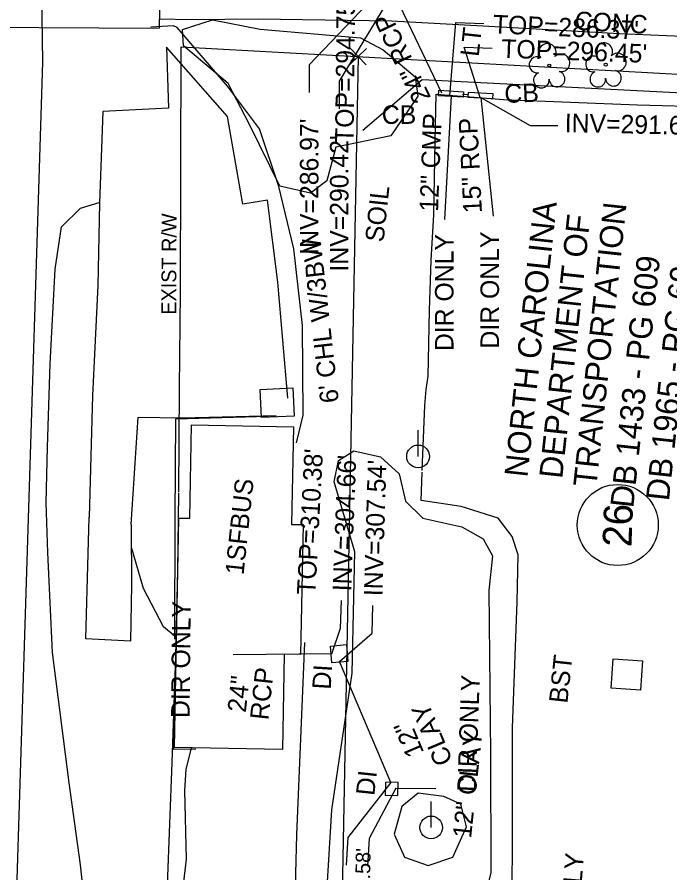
# Model space of a CAD drawing. Extents: x 2100323 to 2109811, y 740376 to 749755.
# Drawn here: x 2106387 to 2106527.9, y 741762.3 to 741947 of the extents above; entities that cross this region are included whole.
import ezdxf

# ---------------------------------------------------------------- set-up
doc = ezdxf.new("R2010")
doc.units = 0
for name, color, linetype in [('Exist Building', 7, 'Continuous'), ('Exist Building Text', 7, 'Continuous'), ('Exist Other Culture Fence Line', 7, 'Continuous'), ('Exist Other Culture Fence Line Text', 7, 'Continuous'), ('Exist Property Corner CELL', 7, 'Continuous'), ('Exist Property Deed Book Text', 7, 'Continuous'), ('Exist Property Line', 7, 'Continuous'), ('Exist Property Line Text', 7, 'Continuous'), ('Exist Property Owner Number CELL', 7, 'Continuous'), ('Exist Property Owner Text', 7, 'Continuous'), ('Exist Right of Way Line', 7, 'Continuous'), ('Exist Right of Way Line Text', 7, 'Continuous'), ('Exist Roads Curbs', 7, 'Continuous'), ('Exist Roads EOP Other', 7, 'Continuous'), ('Exist Roads EOP Other Text', 7, 'Continuous'), ('Exist Roads EOP Text', 7, 'Continuous'), ('Exist Roads Soil', 7, 'Continuous'), ('Exist Structure Major Bridge WW', 7, 'Continuous'), ('Exist Structure Major Deck Tunnel Box Culvert', 7, 'Continuous'), ('Exist Structure Minor Catch Basin', 7, 'Continuous'), ('Exist Structure Minor Catch Basin Text', 7, 'Continuous'), ('Exist Structure Minor Catch Basin Top Elevation', 7, 'Continuous'), ('Exist Structure Minor Drop Inlet', 7, 'Continuous'), ('Exist Structure Minor Drop Inlet Text', 7, 'Continuous'), ('Exist Structure Minor Drop Inlet Top Elevation', 7, 'Continuous'), ('Exist Structure Minor Pipes CMP 12 Inch', 7, 'Continuous'), ('Exist Structure Minor Pipes CMP 12 Inch Invert', 7, 'Continuous'), ('Exist Structure Minor Pipes CMP 12 Inch Text', 7, 'Continuous'), ('Exist Structure Minor Pipes HDPE 12 Inch', 7, 'Continuous'), ('Exist Structure Minor Pipes HDPE 12 Inch Invert', 7, 'Continuous'), ('Exist Structure Minor Pipes HDPE 12 Inch Leader', 7, 'Continuous'), ('Exist Structure Minor Pipes HDPE 12 Inch Text', 7, 'Continuous'), ('Exist Structure Minor Pipes RCP 12 Inch Invert', 7, 'Continuous'), ('Exist Structure Minor Pipes RCP 15 Inch', 7, 'Continuous'), ('Exist Structure Minor Pipes RCP 15 Inch Invert', 7, 'Continuous'), ('Exist Structure Minor Pipes RCP 15 Inch Leader', 7, 'Continuous'), ('Exist Structure Minor Pipes RCP 15 Inch Text', 7, 'Continuous'), ('Exist Structure Minor Pipes RCP 24 Inch', 7, 'Continuous'), ('Exist Structure Minor Pipes RCP 24 Inch Invert', 7, 'Continuous'), ('Exist Structure Minor Pipes RCP 24 Inch Leader', 7, 'Continuous'), ('Exist Structure Minor Pipes RCP 24 Inch Text', 7, 'Continuous'), ('Exist Structure Minor Pipes RCP 48 Inch Invert', 7, 'Continuous'), ('Exist Structure Minor Pipes RCP 48 Inch Leader', 7, 'Continuous'), ('Exist Utilities Other Pole Text', 7, 'Continuous'), ('Exist Utilities Power Pole CELL', 7, 'Continuous'), ('Exist Utilities Sanitary Sewer Manhole Text', 7, 'Continuous'), ('Exist Utilities Telephone UG FO SUE LOS C', 7, 'Continuous'), ('Exist Vegetation Tree CELL', 7, 'Continuous'), ('Exist Vegetation Woods Line', 7, 'Continuous')]:
    doc.layers.add(name, color=color, linetype=linetype)

msp = doc.modelspace()

# ---------------------------------------------------------------- linework, layer by layer
at = {"layer": 'Exist Building'}
for points in [[(2106446.82, 741860.89), (2106439.74, 741860.58), (2106439.46, 741866.68), (2106446.54, 741867)], [(2106420.96, 741789.35), (2106421.9, 741838.88), (2106424.28, 741838.84), (2106424.66, 741859.01), (2106446.63, 741858.59), (2106446.24, 741837.53), (2106448.72, 741837.48), (2106448.19, 741809.4), (2106444.66, 741809.47), (2106444.28, 741788.91)], [(2106521.56, 741801.76), (2106515.24, 741802.18), (2106515.67, 741808.52), (2106521.99, 741808.09)]]:
    msp.add_lwpolyline(points, close=True, dxfattribs=at)
at = {"layer": 'Exist Other Culture Fence Line'}
for points in [[(2106447.31, 741855.13), (2106448.71, 741861.1), (2106448.57, 741880.49), (2106446.71, 741897.02), (2106443.49, 741910.46), (2106439.33, 741922.9), (2106432.41, 741932.13), (2106421.55, 741944.81), (2106420.73, 741945.17), (2106415.85, 741944.89)], [(2106533.44, 741930.48), (2106474.4, 741933.53), (2106461.66, 741922.56)], [(2106421.11, 741838.89), (2106421.26, 741860.34), (2106441.22, 741860.89)], [(2106421.03, 741812.74), (2106421.11, 741838.89)], [(2106450.54, 741518.53), (2106446.86, 741515.45), (2106444.43, 741515.67), (2106445.47, 741549.9), (2106446.34, 741575.95), (2106447.49, 741602.78), (2106448.17, 741626.09), (2106448.37, 741634.98), (2106449.56, 741648.5), (2106450.58, 741661.51), (2106450.76, 741677.61), (2106450.67, 741690.02), (2106451.42, 741701.15), (2106452.27, 741711.88), (2106453.2, 741728.92), (2106445.2, 741729.48), (2106446.73, 741745.44), (2106447.39, 741770.52), (2106449.08, 741812.04)], [(2106425.59, 741789.01), (2106420.8, 741788.93), (2106421.01, 741797.03)]]:
    msp.add_lwpolyline(points, dxfattribs=at)
at = {"layer": 'Exist Property Corner CELL'}
msp.add_line((2106460.6, 741938.53), (2106460.6, 741938.53), dxfattribs=at)
msp.add_lwpolyline([(2106458.86, 741940.34), (2106462.33, 741936.73), (2106460.6, 741938.53), (2106462.4, 741940.27), (2106458.79, 741936.8)], dxfattribs=at)
at = {"layer": 'Exist Property Line'}
msp.add_line((2106460.6, 741938.53), (2106452.77, 741529.03), dxfattribs=at)
at = {"layer": 'Exist Property Owner Number CELL'}
msp.add_circle((2106516.66, 741837.39), 8.75, dxfattribs=at)
at = {"layer": 'Exist Right of Way Line'}
msp.add_line((2106422.43, 741940.65), (2106827.72, 741918.2), dxfattribs=at)
for points in [[(2106421.92, 741844.5), (2106422.05, 741866.84), (2106422.23, 741887.71), (2106422.43, 741940.65)], [(2106419.44, 741759.64), (2106420.46, 741786.08), (2106421.25, 741809.09), (2106421.72, 741827.67), (2106421.92, 741844.26)]]:
    msp.add_lwpolyline(points, dxfattribs=at)
at = {"layer": 'Exist Roads Curbs'}
msp.add_lwpolyline([(2106474.42, 741849.19), (2106475.01, 741863.19), (2106475.28, 741866.63), (2106475.73, 741869.55), (2106476, 741883.72), (2106476.39, 741894.58), (2106476.95, 741904.33), (2106477.26, 741920.24), (2106477.49, 741930.4), (2106492, 741929.25), (2106520.95, 741928.09), (2106536.8, 741927.65)], dxfattribs=at)
at = {"layer": 'Exist Roads EOP Other'}
for points in [[(2106537.29, 741942.56), (2106517.06, 741943.41), (2106487.51, 741945.11), (2106467.78, 741946.17), (2106439.05, 741946.61), (2106424.55, 741946.44), (2106417.7, 741946.61)], [(2106445.4, 741864.75), (2106443.26, 741889.84), (2106441.04, 741907.54), (2106435.69, 741906.65), (2106432.44, 741925.61), (2106419.27, 741940.55), (2106419.64, 741927.42), (2106405.53, 741926.66), (2106404.81, 741906.87), (2106404.39, 741889.12), (2106403.29, 741865.37), (2106402.58, 741839.08)], [(2106411.61, 741837.51), (2106413.13, 741860.64), (2106422.54, 741860.51), (2106442.9, 741861)], [(2106494.96, 741820.81), (2106495.17, 741830.97), (2106493.86, 741834.91), (2106490.82, 741838.87), (2106482.86, 741841.39), (2106474.24, 741842.71), (2106474.45, 741848.78)], [(2106411.61, 741837.51), (2106411.72, 741824.49), (2106411.46, 741812.34), (2106401.81, 741812.8), (2106402.35, 741831.25), (2106402.58, 741839.08)], [(2106493.87, 741757.97), (2106493.9, 741769.8), (2106493.91, 741793.57), (2106494.96, 741820.81)]]:
    msp.add_lwpolyline(points, dxfattribs=at)
at = {"layer": 'Exist Roads Soil'}
for points in [[(2106393.25, 741842.25), (2106393.56, 741854.21), (2106394.16, 741872.2), (2106395.2, 741892.63), (2106396.56, 741901.8), (2106400.69, 741905.83), (2106404.73, 741907.03)], [(2106384.25, 741489.15), (2106387.71, 741503.83), (2106389.52, 741515.6), (2106388.75, 741522.65), (2106386.43, 741524.62), (2106381.31, 741525.63), (2106383.01, 741551.86), (2106385.04, 741572.6), (2106387.32, 741601.93), (2106388.07, 741607.18), (2106387.34, 741614.48), (2106388.88, 741631.18), (2106390.4, 741648.95), (2106391.93, 741669.73), (2106396.95, 741695.92), (2106401.88, 741725.31), (2106402.93, 741743.34), (2106400.68, 741764.01), (2106398.25, 741781.73), (2106394.6, 741809.89), (2106393.64, 741831.47), (2106393.25, 741842.25)], [(2106421.41, 741813.32), (2106421.14, 741813.34), (2106418.62, 741815.37), (2106414.28, 741823.71), (2106411.75, 741832.34)], [(2106421.64, 741748.71), (2106423.56, 741765.22), (2106423.2, 741780.1), (2106423.49, 741784.57), (2106424.61, 741789.28)]]:
    msp.add_lwpolyline(points, dxfattribs=at)
at = {"layer": 'Exist Structure Major Bridge WW'}
msp.add_lwpolyline([(2106313.6, 741945.22), (2106417.67, 741944.65)], dxfattribs=at)
at = {"layer": 'Exist Structure Major Deck Tunnel Box Culvert'}
msp.add_lwpolyline([(2106418.2, 742031.61), (2106418.36, 741984.71), (2106417.67, 741944.65)], dxfattribs=at)
at = {"layer": 'Exist Structure Minor Catch Basin'}
for points in [[(2106478, 741931.24), (2106483.33, 741930.94), (2106483.27, 741929.77), (2106477.94, 741930.07)], [(2106484.43, 741930.85), (2106489.7, 741930.56), (2106489.64, 741929.42), (2106484.37, 741929.7)]]:
    msp.add_lwpolyline(points, close=True, dxfattribs=at)
at = {"layer": 'Exist Structure Minor Catch Basin Top Elevation'}
for points in [[(2106480.38, 741930.06), (2106481.73, 741945.91), (2106487.72, 741945.65)], [(2106486.98, 741929.72), (2106483.53, 741940.57), (2106489.52, 741940.36)]]:
    msp.add_lwpolyline(points, dxfattribs=at)
at = {"layer": 'Exist Structure Minor Drop Inlet'}
for points in [[(2106454.63, 741811.26), (2106458.07, 741811.56), (2106458.39, 741807.9), (2106454.96, 741807.6)], [(2106466.5, 741781.86), (2106466.43, 741779.03), (2106469.2, 741778.96), (2106469.27, 741781.79)]]:
    msp.add_lwpolyline(points, close=True, dxfattribs=at)
at = {"layer": 'Exist Structure Minor Pipes CMP 12 Inch'}
msp.add_line((2106480.71, 741930.04), (2106479.27, 741903.35), dxfattribs=at)
at = {"layer": 'Exist Structure Minor Pipes HDPE 12 Inch'}
for p, q in [((2106467.64, 741781.81), (2106456.56, 741807.95)), ((2106468.75, 741780.54), (2106477.38, 741780.53))]:
    msp.add_line(p, q, dxfattribs=at)
at = {"layer": 'Exist Structure Minor Pipes HDPE 12 Inch Leader'}
for points in [[(2106456.56, 741807.95), (2106463.61, 741814.03), (2106463.79, 741820.03)], [(2106467.64, 741781.81), (2106458.37, 741769.92), (2106458.01, 741763.93)], [(2106468.75, 741780.54), (2106462.96, 741769.72), (2106462.6, 741763.73)]]:
    msp.add_lwpolyline(points, dxfattribs=at)
at = {"layer": 'Exist Structure Minor Pipes RCP 15 Inch'}
msp.add_line((2106487.13, 741929.7), (2106489.73, 741904.05), dxfattribs=at)
at = {"layer": 'Exist Structure Minor Pipes RCP 15 Inch Leader'}
msp.add_lwpolyline([(2106487.13, 741929.7), (2106497.73, 741923.63), (2106503.73, 741923.63)], dxfattribs=at)
at = {"layer": 'Exist Structure Minor Pipes RCP 24 Inch'}
for p, q in [((2106468.19, 741952.5), (2106478.63, 741930.72)), ((2106483.12, 741930.4), (2106484.46, 741930.35)), ((2106454.93, 741809.6), (2106433.67, 741809.38))]:
    msp.add_line(p, q, dxfattribs=at)
at = {"layer": 'Exist Structure Minor Pipes RCP 24 Inch Leader'}
for points in [[(2106468.19, 741952.5), (2106456.53, 741933.25), (2106456.53, 741927.25)], [(2106454.93, 741809.6), (2106456.81, 741815.1), (2106457.04, 741821.1)]]:
    msp.add_lwpolyline(points, dxfattribs=at)
at = {"layer": 'Exist Structure Minor Pipes RCP 48 Inch Leader'}
msp.add_lwpolyline([(2106465.83, 741953.29), (2106450.04, 741936.74), (2106450.04, 741930.74)], dxfattribs=at)
at = {"layer": 'Exist Utilities Power Pole CELL'}
for p, q in [((2106473.55, 741852.2), (2106473.55, 741857.83)), ((2106473.55, 741852.2), (2106473.55, 741852.2)), ((2106476.37, 741772.09), (2106476.37, 741777.72)), ((2106476.37, 741772.09), (2106476.37, 741772.09))]:
    msp.add_line(p, q, dxfattribs=at)
for centre in [(2106473.55, 741852.2), (2106476.37, 741772.09)]:
    msp.add_circle(centre, 2.45, dxfattribs=at)
at = {"layer": 'Exist Utilities Telephone UG FO SUE LOS C'}
msp.add_lwpolyline([(2105810.2, 740818.09), (2105917.92, 740884.55), (2105963.67, 740919.99), (2106050.73, 741001.7), (2106123.04, 741079.97), (2106174.05, 741146.23), (2106228.15, 741228.44), (2106289.7, 741341.75), (2106325.61, 741424.94), (2106347.5, 741497.57), (2106369.14, 741594.05), (2106385.25, 741705.91), (2106392.57, 741937.33), (2106389.62, 742143.58)], dxfattribs=at)
at = {"layer": 'Exist Vegetation Tree CELL'}
for p, q in [((2106501.87, 741936.59), (2106501.87, 741936.59)), ((2106514.05, 741936.77), (2106514.05, 741936.77))]:
    msp.add_line(p, q, dxfattribs=at)
for centre in [(2106501.87, 741936.59), (2106514.05, 741936.77)]:
    msp.add_circle(centre, 0.326, dxfattribs=at)
for centre, radius, start, end in [((2106501.49, 741939.47), 1.86, 330.1651, 219.7134), ((2106513.67, 741939.64), 1.86, 330.1651, 219.7134), ((2106499.27, 741936.75), 1.73, 62.6636, 279.3457), ((2106504.42, 741937.18), 1.9, 257.1011, 134.1999), ((2106511.44, 741936.92), 1.73, 62.6636, 279.3457), ((2106516.6, 741937.35), 1.9, 257.1011, 134.1999), ((2106500.17, 741933.47), 1.69, 111.5671, 6.231), ((2106503.54, 741933.69), 1.7, 181.2822, 74.56), ((2106512.35, 741933.65), 1.69, 111.5671, 6.231), ((2106515.72, 741933.87), 1.7, 181.2822, 74.56)]:
    msp.add_arc(centre, radius, start, end, dxfattribs=at)
at = {"layer": 'Exist Vegetation Woods Line'}
for points in [[(2106465.99, 741939.95), (2106472.94, 741934.14), (2106473.47, 741929.96), (2106467.67, 741921.38), (2106455.81, 741918.94), (2106453.87, 741911.68), (2106450.3, 741909.02), (2106443.7, 741910.56), (2106437.14, 741923.87), (2106432.59, 741932.74), (2106422.9, 741940.86), (2106422.73, 741944.37), (2106429.14, 741946.49), (2106439.45, 741944.44), (2106461.13, 741942.55), (2106465.99, 741939.95)], [(2106459.88, 741831.63), (2106455.47, 741846.71), (2106456.35, 741851.33), (2106459.67, 741853.38), (2106465.44, 741852.09), (2106469.47, 741848.42), (2106470.82, 741842.51), (2106474.58, 741838.89), (2106483, 741836.98), (2106487.62, 741834.39), (2106489.63, 741830.76), (2106488.8, 741823.23)], [(2106488.8, 741823.23), (2106489.16, 741788.01), (2106489.25, 741762.39), (2106487.47, 741754.85), (2106480.75, 741748.57), (2106474.03, 741746.18), (2106468.66, 741742.33), (2106463.67, 741732.63), (2106460.81, 741720.47), (2106459.85, 741716.46), (2106454.61, 741717.2), (2106452.08, 741722.88), (2106452.79, 741740.02), (2106454.96, 741775.91), (2106459.32, 741805.41), (2106459.88, 741831.63)], [(2106479.11, 741778.79), (2106473.59, 741779.47), (2106470.07, 741776.59), (2106468.38, 741770.66), (2106470.59, 741765.67), (2106475.76, 741763.9), (2106481.09, 741765.65), (2106484.01, 741772.19), (2106482.78, 741777.1), (2106479.11, 741778.79)]]:
    msp.add_lwpolyline(points, dxfattribs=at)

# ---------------------------------------------------------------- texts
at = {"layer": 'Exist Building Text'}
msp.add_text('1SFBUS', height=4, rotation=83.8864, dxfattribs=at).set_placement((2106435.87, 741826.5))
at = {"layer": 'Exist Other Culture Fence Line Text'}
msp.add_text("6' CHL W/3BW", height=4, rotation=96.432, dxfattribs=at).set_placement((2106456.47, 741863.95))
at = {"layer": 'Exist Property Deed Book Text'}
for s, p in [('DB 1433 - PG 609', (2106520, 741840.94)), ('DB 1965 - PG 69', (2106527.7, 741842.45))]:
    msp.add_text(s, height=5, rotation=83.8864, dxfattribs=at).set_placement(p)
at = {"layer": 'Exist Property Line Text'}
msp.add_text("409.58'", height=3.2, rotation=88.9058, dxfattribs=at).set_placement((2106463.06, 741753.7))
at = {"layer": 'Exist Property Owner Number CELL'}
msp.add_text('26', height=6.25, rotation=87.7944, dxfattribs=at).set_placement((2106519.6, 741832.55))
at = {"layer": 'Exist Property Owner Text'}
for s, p in [('NORTH CAROLINA', (2106497.15, 741847.56)), ('TRANSPORTATION', (2106512.01, 741845.45)), ('DEPARTMENT OF ', (2106504.66, 741847.27))]:
    msp.add_text(s, height=5, rotation=83.8864, dxfattribs=at).set_placement(p)
at = {"layer": 'Exist Right of Way Line Text'}
msp.add_text('EXIST R/W', height=3.2, rotation=89.7846, dxfattribs=at).set_placement((2106421.33, 741882.79))
at = {"layer": 'Exist Roads EOP Other Text'}
msp.add_text('CONC', height=4, rotation=356.6921, dxfattribs=at).set_placement((2106507.26, 741944.32))
at = {"layer": 'Exist Roads EOP Text'}
for s, p in [('SOIL', (2106466.09, 741898.34)), ('BST', (2106505.77, 741798.76))]:
    msp.add_text(s, height=4, rotation=83.8864, dxfattribs=at).set_placement(p)
at = {"layer": 'Exist Structure Minor Catch Basin Text'}
for rotation, p in [(2.2704, (2106492.26, 741928.5)), (359.9972, (2106465.72, 741924))]:
    msp.add_text('CB', height=4, rotation=rotation, dxfattribs=at).set_placement(p)
at = {"layer": 'Exist Structure Minor Catch Basin Top Elevation'}
for s, rotation, p in [("TOP=286.37'", 357.5103, (2106489.63, 741943.56)), ("TOP=296.45'", 357.9722, (2106491.45, 741938.29))]:
    msp.add_text(s, height=4, rotation=rotation, dxfattribs=at).set_placement(p)
at = {"layer": 'Exist Structure Minor Drop Inlet Text'}
for rotation, p in [(86.4495, (2106454.68, 741801.78)), (83.8864, (2106464.1, 741778.84))]:
    msp.add_text('DI', height=4, rotation=rotation, dxfattribs=at).set_placement(p)
at = {"layer": 'Exist Structure Minor Drop Inlet Top Elevation'}
msp.add_text("TOP=310.38'", height=4, rotation=86.9532, dxfattribs=at).set_placement((2106451.37, 741822.27))
at = {"layer": 'Exist Structure Minor Pipes CMP 12 Inch Invert'}
msp.add_text('DIR ONLY', height=4, rotation=90, dxfattribs=at).set_placement((2106481.2, 741874.94))
at = {"layer": 'Exist Structure Minor Pipes CMP 12 Inch Text'}
msp.add_text('12" CMP', height=4, rotation=87.8664, dxfattribs=at).set_placement((2106477.86, 741905))
at = {"layer": 'Exist Structure Minor Pipes HDPE 12 Inch Invert'}
for s, rotation, p in [("INV=307.54'", 88.3119, (2106465.85, 741821.97)), ('DIR ONLY', 87.9494, (2106485.99, 741779.71))]:
    msp.add_text(s, height=4, rotation=rotation, dxfattribs=at).set_placement(p)
at = {"layer": 'Exist Structure Minor Pipes HDPE 12 Inch Text'}
for s, rotation, p in [('CLAY', 112.9662, (2106481.13, 741786.45)), ('12"', 112.9662, (2106474.91, 741788.29)), ('12" CLAY', 83.8864, (2106484.98, 741769.64))]:
    msp.add_text(s, height=4, rotation=rotation, dxfattribs=at).set_placement(p)
at = {"layer": 'Exist Structure Minor Pipes RCP 12 Inch Invert'}
msp.add_text('DIR ONLY', height=4, rotation=85.375, dxfattribs=at).set_placement((2106507.35, 741741.21))
at = {"layer": 'Exist Structure Minor Pipes RCP 15 Inch Invert'}
for s, rotation, p in [("INV=291.65'", 358.8057, (2106505.18, 741922.22)), ('DIR ONLY', 90, (2106491.02, 741875.49))]:
    msp.add_text(s, height=4, rotation=rotation, dxfattribs=at).set_placement(p)
at = {"layer": 'Exist Structure Minor Pipes RCP 15 Inch Text'}
msp.add_text('15" RCP', height=4, rotation=92.9497, dxfattribs=at).set_placement((2106487.35, 741904.81))
at = {"layer": 'Exist Structure Minor Pipes RCP 24 Inch Invert'}
for s, rotation, p in [("INV=290.42'", 90, (2106458.53, 741892.11)), ("INV=304.66'", 87.8516, (2106459.11, 741823.02)), ('DIR ONLY', 89.4078, (2106424.22, 741795.69))]:
    msp.add_text(s, height=4, rotation=rotation, dxfattribs=at).set_placement(p)
at = {"layer": 'Exist Structure Minor Pipes RCP 24 Inch Text'}
for s, rotation, p in [('24" RCP', 115.6026, (2106476.41, 741929.66)), ('RCP', 83.8864, (2106441.23, 741795.16)), ('24"', 83.8864, (2106436.36, 741796.79))]:
    msp.add_text(s, height=4, rotation=rotation, dxfattribs=at).set_placement(p)
at = {"layer": 'Exist Structure Minor Pipes RCP 48 Inch Invert'}
msp.add_text("INV=286.97'", height=4, rotation=90, dxfattribs=at).set_placement((2106452.04, 741895.73))
at = {"layer": 'Exist Utilities Other Pole Text'}
msp.add_text('LT', height=4, rotation=83.8864, dxfattribs=at).set_placement((2106486.63, 741938.39))
at = {"layer": 'Exist Utilities Sanitary Sewer Manhole Text'}
msp.add_text("TOP=294.75'", height=4, rotation=89.3776, dxfattribs=at).set_placement((2106459.63, 741919.87))

doc.saveas('drawing.dxf')
